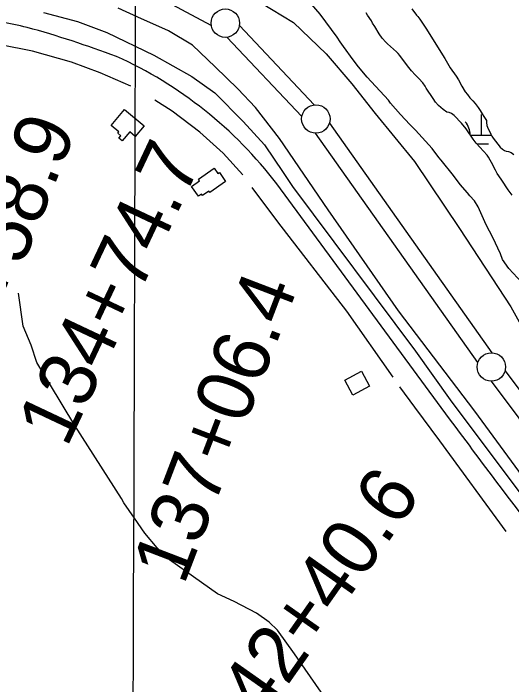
# Model space of a CAD drawing. Extents: x 3146026 to 3183936, y 897894 to 923344.
# Drawn here: x 3165730 to 3166607, y 911224 to 912404 of the extents above; entities that cross this region are included whole.
import ezdxf

# ---------------------------------------------------------------- set-up
doc = ezdxf.new("R2010")
doc.units = 0
for name, color, linetype in [('V-BLDG-OTLN', 7, 'Continuous'), ('V-GRID-MAJR', 7, 'Continuous'), ('V-LEVE-TOET', 7, 'Continuous'), ('V-ROAD-CNTR', 7, 'Continuous'), ('V-SITE-VEGE', 7, 'Continuous'), ('V-SURV-IDEN', 7, 'Continuous'), ('V-SURV-LINE', 7, 'Continuous'), ('V-TOPO-SHOR', 7, 'Continuous'), ('V-WETL-SWMP', 7, 'Continuous')]:
    doc.layers.add(name, color=color, linetype=linetype)

msp = doc.modelspace()

# ---------------------------------------------------------------- linework, layer by layer
at = {"layer": 'V-BLDG-OTLN'}
for points in [[(3165925.811000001, 912235.2799999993), (3165960.244000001, 912206.4129999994), (3165944.675000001, 912187.8419999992), (3165935.048000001, 912195.9129999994), (3165921.815000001, 912180.1289999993), (3165916.177000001, 912184.8559999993), (3165919.600000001, 912188.9379999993), (3165914.246000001, 912193.4289999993), (3165916.128000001, 912195.6669999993), (3165902.312000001, 912207.2489999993)], [(3166103.584000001, 912108.7869999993), (3166075.782000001, 912089.4559999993), (3166074.133000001, 912091.8299999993), (3166063.064000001, 912084.1289999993), (3166061.405000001, 912086.5129999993), (3166055.796000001, 912082.6119999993), (3166043.768000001, 912099.9109999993), (3166058.018000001, 912109.8189999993), (3166055.802000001, 912113.0079999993), (3166083.415000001, 912132.2079999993), (3166090.153000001, 912122.5169999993), (3166092.770000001, 912124.3349999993)], [(3166342.657000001, 911775.1919999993), (3166357.073000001, 911748.8409999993), (3166327.891000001, 911732.8769999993), (3166313.475000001, 911759.2279999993)]]:
    msp.add_lwpolyline(points, close=True, dxfattribs=at)
at = {"layer": 'V-GRID-MAJR'}
msp.add_spline([(3165916.254, 903324.403), (3165935.643, 909383.804), (3165955.043, 915446.67), (3165974.444, 921509.584), (3165974.455, 921513)], degree=3, dxfattribs=at)
at = {"layer": 'V-LEVE-TOET'}
for points in [[(3166116.736000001, 912455.1669999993), (3166145.924000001, 912435.5189999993), (3166222.957000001, 912387.8069999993), (3166280.721000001, 912332.7829999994), (3166326.109000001, 912280.2869999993), (3166367.133000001, 912227.9639999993), (3166436.044000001, 912143.8549999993), (3166515.199000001, 912026.2889999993), (3166605.305000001, 911888.5489999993), (3166640.160000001, 911826.0279999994), (3166706.175000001, 911733.9089999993), (3166789.508000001, 911619.6239999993), (3166903.106000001, 911467.9169999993), (3167018.012000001, 911296.1999999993), (3167101.873000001, 911193.5599999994), (3167199.026000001, 911083.3019999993), (3167399.001000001, 910846.9689999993), (3167518.594000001, 910700.0029999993)], [(3167451.143000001, 910569.4489999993), (3167313.350000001, 910721.4799999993), (3167174.981000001, 910890.4259999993), (3167038.811000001, 911049.7349999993), (3166902.629000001, 911216.6839999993), (3166787.388000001, 911372.0269999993), (3166664.852000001, 911538.0909999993), (3166542.132000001, 911704.6999999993), (3166407.935000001, 911881.1129999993), (3166284.105000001, 912058.6359999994), (3166198.750000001, 912184.3769999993), (3166156.451000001, 912238.6979999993), (3166125.2860000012, 912271.2079999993), (3166085.197000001, 912310.2529999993), (3166045.472000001, 912348.2039999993), (3166003.406000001, 912373.6019999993), (3165949.150000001, 912397.7019999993), (3165914.924000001, 912413.1079999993)]]:
    msp.add_lwpolyline(points, dxfattribs=at)
at = {"layer": 'V-ROAD-CNTR'}
msp.add_lwpolyline([(3166497.550968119, 911691.6695888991), (3166194.069575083, 912104.2487637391)], dxfattribs=at)
msp.add_arc((3165605.3371401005, 911653.0491296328), 741.7459065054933, 37.466256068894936, 65.60174218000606, dxfattribs=at)
for points in [[(3165911.7351397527, 912328.5543151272), (3165754.445454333, 912379.131213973), (3165660.797641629, 912394.7441827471), (3165561.974839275, 912388.173195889), (3165468.247026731, 912371.5352291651), (3165388.1661868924, 912351.532269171)], [(3167657.8226475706, 910285.3174016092), (3167489.2399847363, 910468.3570355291), (3167323.3323165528, 910668.1866358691), (3167171.105621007, 910836.3032996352), (3167004.844953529, 911034.7369027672), (3166864.0502351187, 911211.9695483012), (3166721.782519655, 911394.9461823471), (3166590.995781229, 911567.2018378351), (3166497.550968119, 911691.6695888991)]]:
    msp.add_spline(points, degree=3, dxfattribs=at)
at = {"layer": 'V-SITE-VEGE'}
msp.add_lwpolyline([(3166640.381000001, 911914.8409999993), (3166602.116000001, 911955.5519999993), (3166590.733000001, 911971.5339999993), (3166587.104000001, 911981.3319999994), (3166573.634000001, 912010.2129999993), (3166562.241000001, 912032.3859999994), (3166548.252000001, 912063.8459999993), (3166541.522000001, 912074.6729999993), (3166533.250000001, 912083.4349999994), (3166529.111000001, 912088.5879999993), (3166516.182000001, 912103.5339999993), (3166504.801000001, 912118.9979999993), (3166483.074000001, 912146.3149999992), (3166478.939000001, 912150.9529999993), (3166467.040000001, 912166.4179999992), (3166437.565000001, 912198.8829999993), (3166427.741000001, 912208.6719999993), (3166411.711000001, 912226.1929999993), (3166402.919000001, 912236.4999999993), (3166394.127000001, 912246.2919999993), (3166390.506000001, 912251.4469999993), (3166352.758000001, 912292.1569999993), (3166337.758000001, 912310.1959999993), (3166327.932000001, 912322.5649999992), (3166311.376000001, 912345.7629999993), (3166305.164000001, 912354.0119999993), (3166299.993000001, 912362.2599999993), (3166269.986000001, 912402.9819999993), (3166251.367000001, 912424.6299999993)], dxfattribs=at)
at = {"layer": 'V-SURV-LINE'}
for points in [[(3166078.6460843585, 912383.0310929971), (3165923.5183887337, 912465.9519123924)], [(3166127.9733064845, 912382.6302714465), (3166259.737530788, 912243.3914419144)], [(3166237.9347485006, 912222.7846704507), (3166106.1704926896, 912362.0235332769)], [(3166286.355978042, 912210.9474751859), (3166572.0898409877, 911807.5851606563)], [(3166547.6121666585, 911790.2403205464), (3166261.877915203, 912193.6031835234)], [(3166595.377717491, 911775.6160745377), (3166990.197024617, 911248.4222820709)], [(3166966.1970593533, 911230.4222234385), (3166571.377570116, 911757.616259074)]]:
    msp.add_lwpolyline(points, dxfattribs=at)
for centre in [(3166103.3360800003, 912386.8420999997), (3166262.5719800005, 912218.5728799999), (3166571.3963300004, 911782.6154399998)]:
    msp.add_circle(centre, 25, dxfattribs=at)
at = {"layer": 'V-TOPO-SHOR'}
for points in [[(3165783.267537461, 912405.6467999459), (3165843.387170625, 912389.568645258), (3165894.8958681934, 912370.3062245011), (3165977.4174336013, 912330.6152891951), (3166044.645607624, 912293.0322186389), (3166084.830034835, 912264.6879309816), (3166134.6569527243, 912213.9193337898), (3166171.948660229, 912172.8604508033), (3166204.777938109, 912124.2445645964), (3166221.192577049, 912099.9366214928), (3166437.8343728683, 911810.2819454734), (3166498.6941064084, 911725.1144521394), (3166830.68683717, 911282.346660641), (3166905.7860297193, 911187.4246068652), (3167031.3624564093, 911034.04241397), (3167210.8246144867, 910822.1103894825), (3167517.791679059, 910465.2725689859)], [(3165937.2466192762, 912276.3643580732), (3165883.0372387, 912299.5113737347), (3165832.8534453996, 912318.415214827), (3165764.064937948, 912337.8086273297), (3165707.46198597, 912348.6068970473), (3165652.6542403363, 912349.0148176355), (3165623.767970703, 912351.8435636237)], [(3166133.793125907, 912120.1829625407), (3166099.630030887, 912158.3171368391), (3166058.2045708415, 912195.6081047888), (3166009.5167457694, 912232.0558663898), (3165978.9984602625, 912251.4765328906)], [(3166398.5299972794, 911764.6537907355), (3166316.7670136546, 911880.5795358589), (3166195.754554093, 912037.8762330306), (3166150.7930781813, 912098.0150897)], [(3166281.4367976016, 911197.4586084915), (3166224.7255700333, 911278.2533646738), (3166195.125404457, 911319.9625639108), (3166180.145936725, 911334.0001690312), (3166158.394320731, 911349.9214077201), (3166118.8602097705, 911370.5741534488), (3166089.3722056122, 911384.1408272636), (3166004.8099989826, 911443.4978911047), (3165983.1929216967, 911464.5318756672), (3165961.7103831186, 911490.6786061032), (3165943.63634179, 911516.7356440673), (3165924.7325992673, 911543.6672294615), (3165920.6737857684, 911551.448463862), (3165838.7799760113, 911679.8051738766), (3165771.7759415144, 911790.7157815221), (3165761.4831345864, 911820.8316329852), (3165747.8715228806, 911854.4456741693), (3165739.17080316, 911912.6592048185)], [(3166597.225456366, 911493.607332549), (3166480.4017745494, 911652.8624265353), (3166436.4466954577, 911711.9404895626), (3166410.4979654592, 911747.7898861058)]]:
    msp.add_lwpolyline(points, dxfattribs=at)
at = {"layer": 'V-WETL-SWMP'}
for p, q in [((3166554.209577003, 912190.138877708), (3166553.8507991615, 912226.1370898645)), ((3166534.4967242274, 912189.9424086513), (3166570.876038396, 912190.3049847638)), ((3166545.960522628, 912174.6248967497), (3166566.3627671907, 912174.8282366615))]:
    msp.add_line(p, q, dxfattribs=at)
for points in [[(3166431.506000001, 912412.1729999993), (3166439.712000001, 912400.9079999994), (3166441.899000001, 912398.5469999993)], [(3166455.027000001, 912276.1379999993), (3166450.468000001, 912281.9509999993), (3166443.542000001, 912289.5799999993), (3166437.164000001, 912296.1179999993), (3166430.967000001, 912302.8379999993), (3166423.8570000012, 912311.7399999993), (3166410.545000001, 912329.9089999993), (3166407.083000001, 912333.3599999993), (3166404.713000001, 912336.2659999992), (3166388.315000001, 912350.6099999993), (3166385.582000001, 912353.3339999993), (3166379.384000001, 912360.5999999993), (3166373.914000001, 912368.0489999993), (3166366.433000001, 912380.7709999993), (3166362.420000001, 912386.9489999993), (3166360.230000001, 912390.9479999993), (3166353.664000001, 912400.7599999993), (3166351.110000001, 912404.9399999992)], [(3166441.899000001, 912398.5469999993), (3166445.363000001, 912394.0049999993), (3166456.306000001, 912378.1969999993), (3166474.914000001, 912348.0299999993), (3166479.656000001, 912340.7619999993), (3166489.507000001, 912324.7699999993), (3166496.260000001, 912312.5929999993), (3166498.813000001, 912308.5949999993), (3166509.208000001, 912293.8769999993), (3166513.586000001, 912287.1539999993), (3166519.426000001, 912276.0669999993), (3166525.264000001, 912266.4349999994), (3166529.093000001, 912261.7119999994), (3166533.651000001, 912255.7159999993), (3166538.572000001, 912250.6309999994), (3166542.764000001, 912245.7259999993), (3166546.229000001, 912241.1839999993), (3166548.052000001, 912238.6409999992), (3166551.518000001, 912233.1889999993), (3166553.1610000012, 912230.2809999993), (3166555.166000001, 912227.5559999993), (3166558.085000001, 912222.8309999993), (3166563.009000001, 912215.7439999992), (3166562.651000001, 912212.2869999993), (3166563.389000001, 912206.8309999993), (3166564.485000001, 912203.9219999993), (3166570.146000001, 912191.5609999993), (3166572.153000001, 912188.1079999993), (3166574.342000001, 912184.8379999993), (3166578.353000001, 912179.3869999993), (3166586.558000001, 912169.0319999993), (3166590.930000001, 912165.2189999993), (3166594.390000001, 912163.2239999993), (3166597.485000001, 912162.1369999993), (3166601.488000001, 912161.4169999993), (3166606.403000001, 912159.6059999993), (3166610.594000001, 912155.7929999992)], [(3166607.988000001, 912084.6579999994), (3166601.058000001, 912094.1059999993), (3166589.751000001, 912110.8229999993), (3166584.643000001, 912118.8179999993), (3166581.726000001, 912122.6339999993), (3166578.623000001, 912128.2679999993), (3166571.687000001, 912141.8999999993), (3166569.315000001, 912145.8979999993), (3166566.395000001, 912151.5319999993), (3166563.660000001, 912154.8019999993), (3166544.522000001, 912176.2359999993), (3166539.234000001, 912183.1399999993), (3166526.833000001, 912200.9469999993), (3166518.993000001, 912210.9389999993), (3166505.871000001, 912224.5599999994), (3166500.953000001, 912228.3719999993), (3166497.130000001, 912229.6389999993), (3166493.126000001, 912230.7229999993), (3166486.388000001, 912234.8959999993), (3166478.371000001, 912242.3409999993), (3166473.267000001, 912248.1529999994), (3166468.890000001, 912254.3309999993), (3166456.851000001, 912272.8659999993), (3166455.027000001, 912276.1379999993)]]:
    msp.add_lwpolyline(points, dxfattribs=at)
msp.add_arc((3166498.96465248, 912190.0631033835), 35.246287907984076, 0.47370256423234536, 41.34286039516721, dxfattribs=at)

# ---------------------------------------------------------------- texts
at = {"layer": 'V-SURV-IDEN'}
for s, height, rotation, p in [('132+58.9', 100.00000000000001, 68.39769174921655, (3165635.274008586, 911678.4609670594)), ('134+74.7', 100.00000000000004, 64.75623759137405, (3165824.1498528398, 911639.0584668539)), ('137+06.4', 100.00000000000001, 69.04866573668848, (3166030.244299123, 911397.3932974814)), ('142+40.6', 100.00000000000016, 54.87203849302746, (3166126.1840377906, 911099.4399990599))]:
    msp.add_text(s, height=height, rotation=rotation, dxfattribs=at).set_placement(p)

doc.saveas('drawing.dxf')
